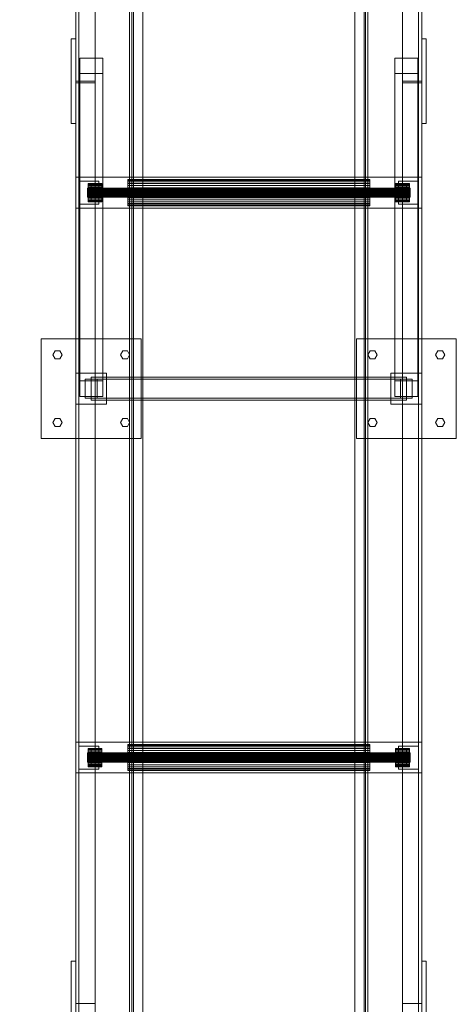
# Model space of a CAD drawing. Header units: millimetres. Extents: x -3490 to 61924, y -72580 to 6847.
# Tile 508 of 656: x 18422 to 18990, y -20001 to -18720. Entities that reach past the tile are written whole.
import ezdxf

# ---------------------------------------------------------------- set-up
doc = ezdxf.new("R2010")
doc.units = ezdxf.units.MM
doc.layers.add('COTAS_P', color=1, linetype='Continuous', lineweight=0)
doc.layers.add('superior_C11', color=7, linetype='Continuous', lineweight=0)
doc.dimstyles.new('R19_100', dxfattribs={"dimtxt": 250, "dimasz": 150, "dimexe": 150, "dimexo": 80, "dimgap": 100, "dimtad": 1, "dimtih": 1, "dimtoh": 1, "dimdsep": 46, "dimcen": 0.09, "dimadec": 0, "dimazin": 0, "dimtfac": 1, "dimtdec": 4, "dimtofl": 0, "dimtmove": 0, "dimatfit": 3, "dimfxl": 1, "dimtolj": 1, "dimtzin": 0, "dimarcsym": 0})

# ---------------------------------------------------------------- blocks, each defined once
blk = doc.blocks.new('DIM_R29_39')
at = {"layer": 'COTAS_P'}
for p, q in [((17820, -18060), (17775, -18210)), ((18720, -18060), (17820, -18060)), ((17820, -21300), (17820, -18060)), ((17820, -18060), (17865, -18210)), ((17820, -21300), (17775, -21150)), ((17820, -21300), (17865, -21150)), ((18720, -21300), (17820, -21300))]:
    blk.add_line(p, q, dxfattribs=at)
blk.add_text('3240 P', height=250, rotation=90, dxfattribs=at).set_placement((17720, -19680))

msp = doc.modelspace()

# ---------------------------------------------------------------- linework, layer by layer
at = {"layer": 'superior_C11'}
for p, q in [((18495, -21370), (18495, -17990)), ((18499, -17990), (18499, -21370)), ((18520, -17990), (18520, -21370)), ((18920, -21370), (18920, -17990)), ((18941, -21370), (18941, -17990)), ((18945, -17990), (18945, -21370)), ((18570, -21300), (18570, -18060)), ((18870, -18060), (18870, -21300)), ((18565, -21240), (18565, -18120)), ((18568, -18120), (18568, -21240)), ((18872, -21240), (18872, -18120)), ((18875, -18120), (18875, -21240)), ((18570, -21230), (18570, -18130)), ((18870, -18130), (18870, -21230)), ((18495, -18800), (18495, -18160)), ((18499, -18160), (18499, -18800)), ((18499, -21200), (18499, -18160)), ((18520, -18160), (18520, -18800)), ((18582, -18160), (18582, -21200)), ((18858, -21200), (18858, -18160)), ((18920, -18800), (18920, -18160)), ((18941, -18800), (18941, -18160)), ((18941, -18160), (18941, -21200)), ((18945, -18160), (18945, -18800)), ((18489, -18855), (18489, -18745)), ((18489, -18745), (18495, -18745)), ((18495, -18745), (18495, -18855)), ((18945, -18855), (18945, -18745)), ((18945, -18745), (18951, -18745)), ((18951, -18745), (18951, -18855)), ((18530, -18769.936), (18500, -18769.936)), ((18500, -18769.936), (18500, -18790.064)), ((18500, -19189.936), (18500, -18769.936)), ((18530, -18790.064), (18530, -18769.936)), ((18530, -19189.936), (18530, -18769.936)), ((18940, -18769.936), (18910, -18769.936)), ((18910, -18769.936), (18910, -18790.064)), ((18910, -19189.936), (18910, -18769.936)), ((18940, -18790.064), (18940, -18769.936)), ((18940, -19189.936), (18940, -18769.936)), ((18500, -18790.064), (18530, -18790.064)), ((18500, -18790.064), (18500, -19210.064)), ((18530, -19210.064), (18530, -18790.064)), ((18910, -18790.064), (18940, -18790.064)), ((18910, -18790.064), (18910, -19210.064)), ((18940, -19210.064), (18940, -18790.064)), ((18499, -18800), (18495, -18800)), ((18520, -18800), (18495, -18800)), ((18495, -20000), (18495, -18802)), ((18495, -18802), (18499, -18802)), ((18495, -18802), (18520, -18802)), ((18499, -18802), (18499, -20000)), ((18520, -18802), (18520, -20000)), ((18945, -18800), (18920, -18800)), ((18920, -20000), (18920, -18802)), ((18920, -18802), (18945, -18802)), ((18945, -18800), (18941, -18800)), ((18941, -20000), (18941, -18802)), ((18941, -18802), (18945, -18802)), ((18945, -18802), (18945, -20000)), ((18495, -18855), (18489, -18855)), ((18951, -18855), (18945, -18855)), ((18495, -18965), (18495, -18925)), ((18495, -18925), (18945, -18925)), ((18499, -18960), (18499, -18930)), ((18499, -18930), (18525, -18930)), ((18511, -18933), (18511, -18933.231)), ((18511, -18933), (18529, -18933)), ((18511, -18933.231), (18511, -18933.913)), ((18529, -18933.231), (18511, -18933.231)), ((18511, -18933.913), (18511, -18935.022)), ((18529, -18933.913), (18511, -18933.913)), ((18515, -18957), (18515, -18933)), ((18515, -18933), (18525, -18933)), ((18525, -18930), (18525, -18960)), ((18525, -18933), (18525, -18957)), ((18529, -18933.231), (18529, -18933)), ((18529, -18933.231), (18529, -18933.913)), ((18529, -18933.913), (18529, -18935.022)), ((18562.5, -18928), (18562.5, -18928.327)), ((18562.5, -18928), (18877.5, -18928)), ((18562.5, -18928.327), (18562.5, -18929.294)), ((18877.5, -18928.327), (18562.5, -18928.327)), ((18562.5, -18929.294), (18562.5, -18930.865)), ((18877.5, -18929.294), (18562.5, -18929.294)), ((18562.5, -18930.865), (18562.5, -18932.979)), ((18877.5, -18930.865), (18562.5, -18930.865)), ((18562.5, -18932.979), (18562.5, -18935.555)), ((18877.5, -18932.979), (18562.5, -18932.979)), ((18877.5, -18928.327), (18877.5, -18928)), ((18877.5, -18928.327), (18877.5, -18929.294)), ((18877.5, -18929.294), (18877.5, -18930.865)), ((18877.5, -18930.865), (18877.5, -18932.979)), ((18877.5, -18932.979), (18877.5, -18935.555)), ((18911, -18933), (18911, -18933.231)), ((18911, -18933), (18929, -18933)), ((18911, -18933.231), (18911, -18933.913)), ((18929, -18933.231), (18911, -18933.231)), ((18911, -18933.913), (18911, -18935.022)), ((18929, -18933.913), (18911, -18933.913)), ((18915, -18960), (18915, -18930)), ((18915, -18930), (18941, -18930)), ((18915, -18957), (18915, -18933)), ((18915, -18933), (18925, -18933)), ((18925, -18933), (18925, -18957)), ((18929, -18933.231), (18929, -18933)), ((18929, -18933.231), (18929, -18933.913)), ((18929, -18933.913), (18929, -18935.022)), ((18941, -18930), (18941, -18960)), ((18945, -18925), (18945, -18965)), ((18510, -18939), (18510, -18939.115)), ((18510, -18939), (18930, -18939)), ((18510, -18939.115), (18510, -18939.457)), ((18930, -18939.115), (18510, -18939.115)), ((18510, -18939.457), (18510, -18940.011)), ((18930, -18939.457), (18510, -18939.457)), ((18510, -18940.011), (18510, -18940.757)), ((18930, -18940.011), (18510, -18940.011)), ((18510, -18940.757), (18510, -18941.667)), ((18930, -18940.757), (18510, -18940.757)), ((18510, -18941.667), (18510, -18942.704)), ((18930, -18941.667), (18510, -18941.667)), ((18510, -18942.704), (18510, -18943.829)), ((18930, -18942.704), (18510, -18942.704)), ((18510, -18943.829), (18510, -18945)), ((18930, -18943.829), (18510, -18943.829)), ((18510, -18945), (18510, -18946.171)), ((18930, -18945), (18510, -18945)), ((18510, -18946.171), (18510, -18947.296)), ((18930, -18946.171), (18510, -18946.171)), ((18510, -18947.296), (18510, -18948.333)), ((18930, -18947.296), (18510, -18947.296)), ((18511, -18935.022), (18511, -18936.515)), ((18529, -18935.022), (18511, -18935.022)), ((18511, -18936.515), (18511, -18938.333)), ((18529, -18936.515), (18511, -18936.515)), ((18511, -18938.333), (18511, -18940.408)), ((18529, -18938.333), (18511, -18938.333)), ((18511, -18940.408), (18511, -18942.659)), ((18529, -18940.408), (18511, -18940.408)), ((18511, -18942.659), (18511, -18945)), ((18529, -18942.659), (18511, -18942.659)), ((18511, -18945), (18511, -18947.341)), ((18529, -18945), (18511, -18945)), ((18511, -18947.341), (18511, -18949.592)), ((18529, -18947.341), (18511, -18947.341)), ((18529, -18935.022), (18529, -18936.515)), ((18529, -18936.515), (18529, -18938.333)), ((18529, -18938.333), (18529, -18940.408)), ((18529, -18940.408), (18529, -18942.659)), ((18529, -18942.659), (18529, -18945)), ((18529, -18945), (18529, -18947.341)), ((18529, -18947.341), (18529, -18949.592)), ((18562.5, -18935.555), (18562.5, -18938.494)), ((18877.5, -18935.555), (18562.5, -18935.555)), ((18562.5, -18938.494), (18562.5, -18941.683)), ((18877.5, -18938.494), (18562.5, -18938.494)), ((18562.5, -18941.683), (18562.5, -18945)), ((18877.5, -18941.683), (18562.5, -18941.683)), ((18562.5, -18945), (18562.5, -18948.317)), ((18877.5, -18945), (18562.5, -18945)), ((18877.5, -18935.555), (18877.5, -18938.494)), ((18877.5, -18938.494), (18877.5, -18941.683)), ((18877.5, -18941.683), (18877.5, -18945)), ((18877.5, -18945), (18877.5, -18948.317)), ((18911, -18935.022), (18911, -18936.515)), ((18929, -18935.022), (18911, -18935.022)), ((18911, -18936.515), (18911, -18938.333)), ((18929, -18936.515), (18911, -18936.515)), ((18911, -18938.333), (18911, -18940.408)), ((18929, -18938.333), (18911, -18938.333)), ((18911, -18940.408), (18911, -18942.659)), ((18929, -18940.408), (18911, -18940.408)), ((18911, -18942.659), (18911, -18945)), ((18929, -18942.659), (18911, -18942.659)), ((18911, -18945), (18911, -18947.341)), ((18929, -18945), (18911, -18945)), ((18911, -18947.341), (18911, -18949.592)), ((18929, -18947.341), (18911, -18947.341)), ((18929, -18935.022), (18929, -18936.515)), ((18929, -18936.515), (18929, -18938.333)), ((18929, -18938.333), (18929, -18940.408)), ((18929, -18940.408), (18929, -18942.659)), ((18929, -18942.659), (18929, -18945)), ((18929, -18945), (18929, -18947.341)), ((18929, -18947.341), (18929, -18949.592)), ((18930, -18939.115), (18930, -18939)), ((18930, -18939.115), (18930, -18939.457)), ((18930, -18939.457), (18930, -18940.011)), ((18930, -18940.011), (18930, -18940.757)), ((18930, -18940.757), (18930, -18941.667)), ((18930, -18941.667), (18930, -18942.704)), ((18930, -18942.704), (18930, -18943.829)), ((18930, -18943.829), (18930, -18945)), ((18930, -18945), (18930, -18946.171)), ((18930, -18946.171), (18930, -18947.296)), ((18930, -18947.296), (18930, -18948.333)), ((18525, -18960), (18499, -18960)), ((18510, -18948.333), (18510, -18949.243)), ((18930, -18948.333), (18510, -18948.333)), ((18510, -18949.243), (18510, -18949.989)), ((18930, -18949.243), (18510, -18949.243)), ((18510, -18949.989), (18510, -18950.543)), ((18930, -18949.989), (18510, -18949.989)), ((18510, -18950.543), (18510, -18950.885)), ((18930, -18950.543), (18510, -18950.543)), ((18510, -18950.885), (18510, -18951)), ((18930, -18950.885), (18510, -18950.885)), ((18930, -18951), (18510, -18951)), ((18511, -18949.592), (18511, -18951.667)), ((18529, -18949.592), (18511, -18949.592)), ((18511, -18951.667), (18511, -18953.485)), ((18529, -18951.667), (18511, -18951.667)), ((18511, -18953.485), (18511, -18954.978)), ((18529, -18953.485), (18511, -18953.485)), ((18511, -18954.978), (18511, -18956.087)), ((18529, -18954.978), (18511, -18954.978)), ((18511, -18956.087), (18511, -18956.769)), ((18529, -18956.087), (18511, -18956.087)), ((18511, -18956.769), (18511, -18957)), ((18529, -18956.769), (18511, -18956.769)), ((18529, -18957), (18511, -18957)), ((18525, -18957), (18515, -18957)), ((18529, -18949.592), (18529, -18951.667)), ((18529, -18951.667), (18529, -18953.485)), ((18529, -18953.485), (18529, -18954.978)), ((18529, -18954.978), (18529, -18956.087)), ((18529, -18956.087), (18529, -18956.769)), ((18529, -18956.769), (18529, -18957)), ((18562.5, -18948.317), (18562.5, -18951.506)), ((18877.5, -18948.317), (18562.5, -18948.317)), ((18562.5, -18951.506), (18562.5, -18954.445)), ((18877.5, -18951.506), (18562.5, -18951.506)), ((18562.5, -18954.445), (18562.5, -18957.021)), ((18877.5, -18954.445), (18562.5, -18954.445)), ((18562.5, -18957.021), (18562.5, -18959.135)), ((18877.5, -18957.021), (18562.5, -18957.021)), ((18562.5, -18959.135), (18562.5, -18960.706)), ((18877.5, -18959.135), (18562.5, -18959.135)), ((18877.5, -18948.317), (18877.5, -18951.506)), ((18877.5, -18951.506), (18877.5, -18954.445)), ((18877.5, -18954.445), (18877.5, -18957.021)), ((18877.5, -18957.021), (18877.5, -18959.135)), ((18877.5, -18959.135), (18877.5, -18960.706)), ((18911, -18949.592), (18911, -18951.667)), ((18929, -18949.592), (18911, -18949.592)), ((18911, -18951.667), (18911, -18953.485)), ((18929, -18951.667), (18911, -18951.667)), ((18911, -18953.485), (18911, -18954.978)), ((18929, -18953.485), (18911, -18953.485)), ((18911, -18954.978), (18911, -18956.087)), ((18929, -18954.978), (18911, -18954.978)), ((18911, -18956.087), (18911, -18956.769)), ((18929, -18956.087), (18911, -18956.087)), ((18911, -18956.769), (18911, -18957)), ((18929, -18956.769), (18911, -18956.769)), ((18929, -18957), (18911, -18957)), ((18925, -18957), (18915, -18957)), ((18941, -18960), (18915, -18960)), ((18929, -18949.592), (18929, -18951.667)), ((18929, -18951.667), (18929, -18953.485)), ((18929, -18953.485), (18929, -18954.978)), ((18929, -18954.978), (18929, -18956.087)), ((18929, -18956.087), (18929, -18956.769)), ((18929, -18956.769), (18929, -18957)), ((18930, -18948.333), (18930, -18949.243)), ((18930, -18949.243), (18930, -18949.989)), ((18930, -18949.989), (18930, -18950.543)), ((18930, -18950.543), (18930, -18950.885)), ((18930, -18950.885), (18930, -18951)), ((18945, -18965), (18495, -18965)), ((18562.5, -18960.706), (18562.5, -18961.673)), ((18877.5, -18960.706), (18562.5, -18960.706)), ((18562.5, -18961.673), (18562.5, -18962)), ((18877.5, -18961.673), (18562.5, -18961.673)), ((18877.5, -18962), (18562.5, -18962)), ((18877.5, -18960.706), (18877.5, -18961.673)), ((18877.5, -18961.673), (18877.5, -18962)), ((18450, -19265), (18450, -19135)), ((18450, -19135), (18580, -19135)), ((18580, -19135), (18580, -19265)), ((18860, -19265), (18860, -19135)), ((18860, -19135), (18990, -19135)), ((18990, -19135), (18990, -19265)), ((18465, -19156), (18468, -19150.804)), ((18468, -19150.804), (18474, -19150.804)), ((18474, -19150.804), (18477, -19156)), ((18553, -19156), (18556, -19150.804)), ((18556, -19150.804), (18562, -19150.804)), ((18562, -19150.804), (18565, -19156)), ((18875, -19156), (18878, -19150.804)), ((18878, -19150.804), (18884, -19150.804)), ((18884, -19150.804), (18887, -19156)), ((18963, -19156), (18966, -19150.804)), ((18966, -19150.804), (18972, -19150.804)), ((18972, -19150.804), (18975, -19156)), ((18468, -19161.196), (18465, -19156)), ((18474, -19161.196), (18468, -19161.196)), ((18477, -19156), (18474, -19161.196)), ((18556, -19161.196), (18553, -19156)), ((18562, -19161.196), (18556, -19161.196)), ((18565, -19156), (18562, -19161.196)), ((18878, -19161.196), (18875, -19156)), ((18884, -19161.196), (18878, -19161.196)), ((18887, -19156), (18884, -19161.196)), ((18966, -19161.196), (18963, -19156)), ((18972, -19161.196), (18966, -19161.196)), ((18975, -19156), (18972, -19161.196)), ((18495, -19220), (18495, -19180)), ((18495, -19180), (18535, -19180)), ((18500, -19210.064), (18500, -19189.936)), ((18500, -19189.936), (18530, -19189.936)), ((18522.691, -19187.5), (18507.309, -19187.5)), ((18507.309, -19187.5), (18507.309, -19212.5)), ((18917.309, -19187.5), (18507.309, -19187.5)), ((18515, -19215), (18515, -19185)), ((18925, -19185), (18515, -19185)), ((18522.691, -19212.5), (18522.691, -19187.5)), ((18932.691, -19187.5), (18522.691, -19187.5)), ((18530, -19189.936), (18530, -19210.064)), ((18535, -19180), (18535, -19220)), ((18905, -19220), (18905, -19180)), ((18905, -19180), (18945, -19180)), ((18910, -19210.064), (18910, -19189.936)), ((18910, -19189.936), (18940, -19189.936)), ((18917.309, -19212.5), (18917.309, -19187.5)), ((18917.309, -19187.5), (18932.691, -19187.5)), ((18925, -19215), (18925, -19185)), ((18932.691, -19187.5), (18932.691, -19212.5)), ((18940, -19189.936), (18940, -19210.064)), ((18945, -19180), (18945, -19220)), ((18530, -19210.064), (18500, -19210.064)), ((18507.309, -19212.5), (18522.691, -19212.5)), ((18917.309, -19212.5), (18507.309, -19212.5)), ((18515, -19215), (18925, -19215)), ((18522.691, -19212.5), (18932.691, -19212.5)), ((18940, -19210.064), (18910, -19210.064)), ((18932.691, -19212.5), (18917.309, -19212.5)), ((18535, -19220), (18495, -19220)), ((18945, -19220), (18905, -19220)), ((18465, -19244), (18468, -19238.804)), ((18468, -19238.804), (18474, -19238.804)), ((18474, -19238.804), (18477, -19244)), ((18553, -19244), (18556, -19238.804)), ((18556, -19238.804), (18562, -19238.804)), ((18562, -19238.804), (18565, -19244)), ((18875, -19244), (18878, -19238.804)), ((18878, -19238.804), (18884, -19238.804)), ((18884, -19238.804), (18887, -19244)), ((18963, -19244), (18966, -19238.804)), ((18966, -19238.804), (18972, -19238.804)), ((18972, -19238.804), (18975, -19244)), ((18468, -19249.196), (18465, -19244)), ((18474, -19249.196), (18468, -19249.196)), ((18477, -19244), (18474, -19249.196)), ((18556, -19249.196), (18553, -19244)), ((18562, -19249.196), (18556, -19249.196)), ((18565, -19244), (18562, -19249.196)), ((18878, -19249.196), (18875, -19244)), ((18884, -19249.196), (18878, -19249.196)), ((18887, -19244), (18884, -19249.196)), ((18966, -19249.196), (18963, -19244)), ((18972, -19249.196), (18966, -19249.196)), ((18975, -19244), (18972, -19249.196)), ((18580, -19265), (18450, -19265)), ((18990, -19265), (18860, -19265)), ((18495, -19700), (18495, -19660)), ((18495, -19660), (18945, -19660)), ((18499, -19695), (18499, -19665)), ((18499, -19665), (18525, -19665)), ((18525, -19665), (18525, -19695)), ((18562.5, -19663), (18562.5, -19663.327)), ((18562.5, -19663), (18877.5, -19663)), ((18562.5, -19663.327), (18562.5, -19664.294)), ((18877.5, -19663.327), (18562.5, -19663.327)), ((18562.5, -19664.294), (18562.5, -19665.865)), ((18877.5, -19664.294), (18562.5, -19664.294)), ((18877.5, -19663.327), (18877.5, -19663)), ((18877.5, -19663.327), (18877.5, -19664.294)), ((18877.5, -19664.294), (18877.5, -19665.865)), ((18915, -19695), (18915, -19665)), ((18915, -19665), (18941, -19665)), ((18941, -19665), (18941, -19695)), ((18945, -19660), (18945, -19700)), ((18510, -19674), (18510, -19674.115)), ((18510, -19674), (18930, -19674)), ((18510, -19674.115), (18510, -19674.457)), ((18930, -19674.115), (18510, -19674.115)), ((18510, -19674.457), (18510, -19675.011)), ((18930, -19674.457), (18510, -19674.457)), ((18510, -19675.011), (18510, -19675.757)), ((18930, -19675.011), (18510, -19675.011)), ((18510, -19675.757), (18510, -19676.667)), ((18930, -19675.757), (18510, -19675.757)), ((18510, -19676.667), (18510, -19677.704)), ((18930, -19676.667), (18510, -19676.667)), ((18510, -19677.704), (18510, -19678.829)), ((18930, -19677.704), (18510, -19677.704)), ((18511, -19668), (18511, -19668.231)), ((18511, -19668), (18529, -19668)), ((18511, -19668.231), (18511, -19668.913)), ((18529, -19668.231), (18511, -19668.231)), ((18511, -19668.913), (18511, -19670.022)), ((18529, -19668.913), (18511, -19668.913)), ((18511, -19670.022), (18511, -19671.515)), ((18529, -19670.022), (18511, -19670.022)), ((18511, -19671.515), (18511, -19673.333)), ((18529, -19671.515), (18511, -19671.515)), ((18511, -19673.333), (18511, -19675.408)), ((18529, -19673.333), (18511, -19673.333)), ((18511, -19675.408), (18511, -19677.659)), ((18529, -19675.408), (18511, -19675.408)), ((18511, -19677.659), (18511, -19680)), ((18529, -19677.659), (18511, -19677.659)), ((18515, -19692), (18515, -19668)), ((18515, -19668), (18525, -19668)), ((18525, -19668), (18525, -19692)), ((18529, -19668.231), (18529, -19668)), ((18529, -19668.231), (18529, -19668.913)), ((18529, -19668.913), (18529, -19670.022)), ((18529, -19670.022), (18529, -19671.515)), ((18529, -19671.515), (18529, -19673.333)), ((18529, -19673.333), (18529, -19675.408)), ((18529, -19675.408), (18529, -19677.659)), ((18529, -19677.659), (18529, -19680)), ((18562.5, -19665.865), (18562.5, -19667.979)), ((18877.5, -19665.865), (18562.5, -19665.865)), ((18562.5, -19667.979), (18562.5, -19670.555)), ((18877.5, -19667.979), (18562.5, -19667.979)), ((18562.5, -19670.555), (18562.5, -19673.494)), ((18877.5, -19670.555), (18562.5, -19670.555)), ((18562.5, -19673.494), (18562.5, -19676.683)), ((18877.5, -19673.494), (18562.5, -19673.494)), ((18562.5, -19676.683), (18562.5, -19680)), ((18877.5, -19676.683), (18562.5, -19676.683)), ((18877.5, -19665.865), (18877.5, -19667.979)), ((18877.5, -19667.979), (18877.5, -19670.555)), ((18877.5, -19670.555), (18877.5, -19673.494)), ((18877.5, -19673.494), (18877.5, -19676.683)), ((18877.5, -19676.683), (18877.5, -19680)), ((18911, -19668), (18911, -19668.231)), ((18911, -19668), (18929, -19668)), ((18911, -19668.231), (18911, -19668.913)), ((18929, -19668.231), (18911, -19668.231)), ((18911, -19668.913), (18911, -19670.022)), ((18929, -19668.913), (18911, -19668.913)), ((18911, -19670.022), (18911, -19671.515)), ((18929, -19670.022), (18911, -19670.022)), ((18911, -19671.515), (18911, -19673.333)), ((18929, -19671.515), (18911, -19671.515)), ((18911, -19673.333), (18911, -19675.408)), ((18929, -19673.333), (18911, -19673.333)), ((18911, -19675.408), (18911, -19677.659)), ((18929, -19675.408), (18911, -19675.408)), ((18911, -19677.659), (18911, -19680)), ((18929, -19677.659), (18911, -19677.659)), ((18915, -19692), (18915, -19668)), ((18915, -19668), (18925, -19668)), ((18925, -19668), (18925, -19692)), ((18929, -19668.231), (18929, -19668)), ((18929, -19668.231), (18929, -19668.913)), ((18929, -19668.913), (18929, -19670.022)), ((18929, -19670.022), (18929, -19671.515)), ((18929, -19671.515), (18929, -19673.333)), ((18929, -19673.333), (18929, -19675.408)), ((18929, -19675.408), (18929, -19677.659)), ((18929, -19677.659), (18929, -19680)), ((18930, -19674.115), (18930, -19674)), ((18930, -19674.115), (18930, -19674.457)), ((18930, -19674.457), (18930, -19675.011)), ((18930, -19675.011), (18930, -19675.757)), ((18930, -19675.757), (18930, -19676.667)), ((18930, -19676.667), (18930, -19677.704)), ((18930, -19677.704), (18930, -19678.829)), ((18510, -19678.829), (18510, -19680)), ((18930, -19678.829), (18510, -19678.829)), ((18510, -19680), (18510, -19681.171)), ((18930, -19680), (18510, -19680)), ((18510, -19681.171), (18510, -19682.296)), ((18930, -19681.171), (18510, -19681.171)), ((18510, -19682.296), (18510, -19683.333)), ((18930, -19682.296), (18510, -19682.296)), ((18510, -19683.333), (18510, -19684.243)), ((18930, -19683.333), (18510, -19683.333)), ((18510, -19684.243), (18510, -19684.989)), ((18930, -19684.243), (18510, -19684.243)), ((18510, -19684.989), (18510, -19685.543)), ((18930, -19684.989), (18510, -19684.989)), ((18510, -19685.543), (18510, -19685.885)), ((18930, -19685.543), (18510, -19685.543)), ((18510, -19685.885), (18510, -19686)), ((18930, -19685.885), (18510, -19685.885)), ((18930, -19686), (18510, -19686)), ((18511, -19680), (18511, -19682.341)), ((18529, -19680), (18511, -19680)), ((18511, -19682.341), (18511, -19684.592)), ((18529, -19682.341), (18511, -19682.341)), ((18511, -19684.592), (18511, -19686.667)), ((18529, -19684.592), (18511, -19684.592)), ((18511, -19686.667), (18511, -19688.485)), ((18529, -19686.667), (18511, -19686.667)), ((18511, -19688.485), (18511, -19689.978)), ((18529, -19688.485), (18511, -19688.485)), ((18511, -19689.978), (18511, -19691.087)), ((18529, -19689.978), (18511, -19689.978)), ((18529, -19680), (18529, -19682.341)), ((18529, -19682.341), (18529, -19684.592)), ((18529, -19684.592), (18529, -19686.667)), ((18529, -19686.667), (18529, -19688.485)), ((18529, -19688.485), (18529, -19689.978)), ((18529, -19689.978), (18529, -19691.087)), ((18562.5, -19680), (18562.5, -19683.317)), ((18877.5, -19680), (18562.5, -19680)), ((18562.5, -19683.317), (18562.5, -19686.506)), ((18877.5, -19683.317), (18562.5, -19683.317)), ((18562.5, -19686.506), (18562.5, -19689.445)), ((18877.5, -19686.506), (18562.5, -19686.506)), ((18562.5, -19689.445), (18562.5, -19692.021)), ((18877.5, -19689.445), (18562.5, -19689.445)), ((18877.5, -19680), (18877.5, -19683.317)), ((18877.5, -19683.317), (18877.5, -19686.506)), ((18877.5, -19686.506), (18877.5, -19689.445)), ((18877.5, -19689.445), (18877.5, -19692.021)), ((18911, -19680), (18911, -19682.341)), ((18929, -19680), (18911, -19680)), ((18911, -19682.341), (18911, -19684.592)), ((18929, -19682.341), (18911, -19682.341)), ((18911, -19684.592), (18911, -19686.667)), ((18929, -19684.592), (18911, -19684.592)), ((18911, -19686.667), (18911, -19688.485)), ((18929, -19686.667), (18911, -19686.667)), ((18911, -19688.485), (18911, -19689.978)), ((18929, -19688.485), (18911, -19688.485)), ((18911, -19689.978), (18911, -19691.087)), ((18929, -19689.978), (18911, -19689.978)), ((18929, -19680), (18929, -19682.341)), ((18929, -19682.341), (18929, -19684.592)), ((18929, -19684.592), (18929, -19686.667)), ((18929, -19686.667), (18929, -19688.485)), ((18929, -19688.485), (18929, -19689.978)), ((18929, -19689.978), (18929, -19691.087)), ((18930, -19678.829), (18930, -19680)), ((18930, -19680), (18930, -19681.171)), ((18930, -19681.171), (18930, -19682.296)), ((18930, -19682.296), (18930, -19683.333)), ((18930, -19683.333), (18930, -19684.243)), ((18930, -19684.243), (18930, -19684.989)), ((18930, -19684.989), (18930, -19685.543)), ((18930, -19685.543), (18930, -19685.885)), ((18930, -19685.885), (18930, -19686)), ((18945, -19700), (18495, -19700)), ((18525, -19695), (18499, -19695)), ((18511, -19691.087), (18511, -19691.769)), ((18529, -19691.087), (18511, -19691.087)), ((18511, -19691.769), (18511, -19692)), ((18529, -19691.769), (18511, -19691.769)), ((18529, -19692), (18511, -19692)), ((18525, -19692), (18515, -19692)), ((18529, -19691.087), (18529, -19691.769)), ((18529, -19691.769), (18529, -19692)), ((18562.5, -19692.021), (18562.5, -19694.135)), ((18877.5, -19692.021), (18562.5, -19692.021)), ((18562.5, -19694.135), (18562.5, -19695.706)), ((18877.5, -19694.135), (18562.5, -19694.135)), ((18562.5, -19695.706), (18562.5, -19696.673)), ((18877.5, -19695.706), (18562.5, -19695.706)), ((18562.5, -19696.673), (18562.5, -19697)), ((18877.5, -19696.673), (18562.5, -19696.673)), ((18877.5, -19697), (18562.5, -19697)), ((18877.5, -19692.021), (18877.5, -19694.135)), ((18877.5, -19694.135), (18877.5, -19695.706)), ((18877.5, -19695.706), (18877.5, -19696.673)), ((18877.5, -19696.673), (18877.5, -19697)), ((18911, -19691.087), (18911, -19691.769)), ((18929, -19691.087), (18911, -19691.087)), ((18911, -19691.769), (18911, -19692)), ((18929, -19691.769), (18911, -19691.769)), ((18929, -19692), (18911, -19692)), ((18925, -19692), (18915, -19692)), ((18941, -19695), (18915, -19695)), ((18929, -19691.087), (18929, -19691.769)), ((18929, -19691.769), (18929, -19692)), ((18489, -20055), (18489, -19945)), ((18489, -19945), (18495, -19945)), ((18495, -19945), (18495, -20055)), ((18945, -20055), (18945, -19945)), ((18945, -19945), (18951, -19945)), ((18951, -19945), (18951, -20055)), ((18499, -20000), (18495, -20000)), ((18520, -20000), (18495, -20000)), ((18945, -20000), (18920, -20000)), ((18945, -20000), (18941, -20000))]:
    msp.add_line(p, q, dxfattribs=at)

# ---------------------------------------------------------------- dimensions: what is measured, and where the dimension line sits
at = {"layer": 'COTAS_P'}
dim = msp.add_aligned_dim(p1=(18720, -21300), p2=(18720, -18060), distance=900, text='<> P', dimstyle='R19_100', dxfattribs=at)
dim.commit()
dim.dimension.update_dxf_attribs({"geometry": 'DIM_R29_39', "text_midpoint": (17820, -19680)})

doc.saveas('drawing.dxf')
